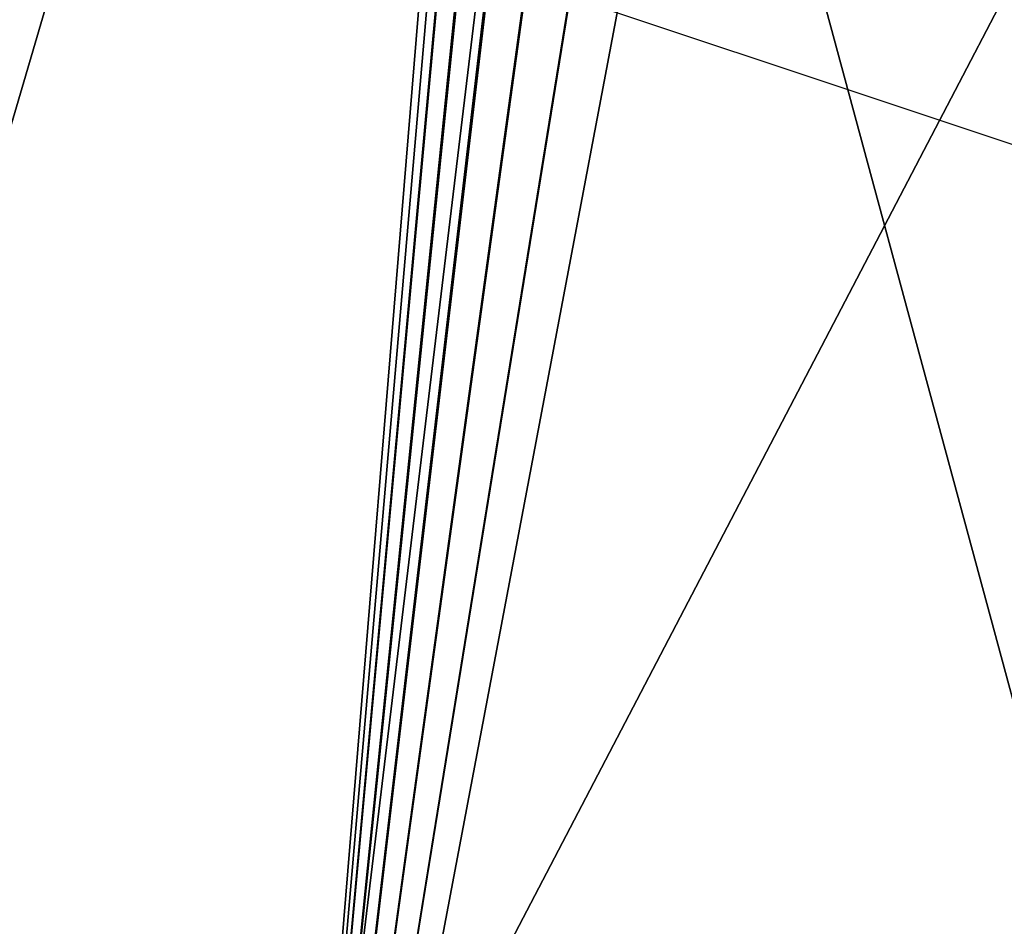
# Model space of a CAD drawing. Header units: millimetres. Extents: x -43.6 to 43.6, y -43.6 to 43.6.
# Tile 408 of 637: x 7.9 to 9.5, y 28.5 to 30. Entities that reach past the tile are written whole.
import ezdxf

# ---------------------------------------------------------------- set-up
doc = ezdxf.new("R2010")
doc.units = ezdxf.units.MM
doc.header["$LTSCALE"] = 52.148148
for name, color, linetype in [('153', 7, 'CONTINUOUS'), ('157', 7, 'CONTINUOUS'), ('31', 7, 'CONTINUOUS')]:
    doc.layers.add(name, color=color, linetype=linetype)

msp = doc.modelspace()

# ---------------------------------------------------------------- linework, layer by layer
at = {"layer": '153', "color": 2, "linetype": 'Continuous'}
for points in [[(9.1445, 34.1986, 25.9303), (6.8892, 34.7234, 25.9303), (7.3535, 28.0932, 2.3697), (9.1445, 34.1986, 25.9303)], [(8.3743, 27.8059, 2.3697), (9.1445, 34.1986, 25.9303), (7.3535, 28.0932, 2.3697), (8.3743, 27.8059, 2.3697)], [(11.3614, 33.5274, 25.9303), (9.1445, 34.1986, 25.9303), (8.3743, 27.8059, 2.3697), (11.3614, 33.5274, 25.9303)], [(9.3843, 27.4816, 2.3697), (11.3614, 33.5274, 25.9303), (8.3743, 27.8059, 2.3697), (9.3843, 27.4816, 2.3697)], [(10.3817, 27.1206, 2.3697), (11.3614, 33.5274, 25.9303), (9.3843, 27.4816, 2.3697), (10.3817, 27.1206, 2.3697)]]:
    msp.add_3dface(points, dxfattribs=at)
at = {"layer": '157', "color": 1, "linetype": 'Continuous'}
for points in [[(10.9315, 29.3083, -15), (8.8128, 30.0135, -15), (9.0923, 30.8417, -15), (10.9315, 29.3083, -15)], [(11.1454, 30.1606, -15), (10.9315, 29.3083, -15), (9.0923, 30.8417, -15), (11.1454, 30.1606, -15)]]:
    msp.add_3dface(points, dxfattribs=at)
at = {"layer": '31', "color": 40, "linetype": 'Continuous', "true_color": 0xffde00}
for points in [[(-8.284, 26.8558, -20.2), (-8.6636, 31.2428, -20.2), (8.6636, 31.473, -20.2), (-8.284, 26.8558, -20.2)], [(-6.2539, 27.3997, -20.2), (-8.284, 26.8558, -20.2), (8.6636, 31.473, -20.2), (-6.2539, 27.3997, -20.2)], [(-4.1888, 27.7905, -20.2), (-6.2539, 27.3997, -20.2), (8.6636, 31.473, -20.2), (-4.1888, 27.7905, -20.2)], [(-2.1003, 28.0258, -20.2), (-4.1888, 27.7905, -20.2), (8.6636, 31.473, -20.2), (-2.1003, 28.0258, -20.2)], [(0, 28.1044, -20.2), (-2.1003, 28.0258, -20.2), (8.6636, 31.473, -20.2), (0, 28.1044, -20.2)], [(2.1003, 28.0258, -20.2), (0, 28.1044, -20.2), (8.6636, 31.473, -20.2), (2.1003, 28.0258, -20.2)], [(4.1888, 27.7905, -20.2), (2.1003, 28.0258, -20.2), (8.6636, 31.473, -20.2), (4.1888, 27.7905, -20.2)], [(6.2539, 27.3997, -20.2), (4.1888, 27.7905, -20.2), (8.6636, 31.473, -20.2), (6.2539, 27.3997, -20.2)], [(8.284, 26.8558, -20.2), (6.2539, 27.3997, -20.2), (8.6636, 31.473, -20.2), (8.284, 26.8558, -20.2)], [(8.6636, 31.2428, -20.2), (8.284, 26.8558, -20.2), (8.6636, 31.473, -20.2), (8.6636, 31.2428, -20.2)], [(8.675, 31.1368, -20.2), (8.284, 26.8558, -20.2), (8.6636, 31.2428, -20.2), (8.675, 31.1368, -20.2)], [(8.6763, 31.1306, -20.2), (8.284, 26.8558, -20.2), (8.675, 31.1368, -20.2), (8.6763, 31.1306, -20.2)], [(8.7087, 31.0353, -20.2), (8.284, 26.8558, -20.2), (8.6763, 31.1306, -20.2), (8.7087, 31.0353, -20.2)], [(8.7112, 31.0298, -20.2), (8.284, 26.8558, -20.2), (8.7087, 31.0353, -20.2), (8.7112, 31.0298, -20.2)], [(8.7632, 30.9433, -20.2), (8.284, 26.8558, -20.2), (8.7112, 31.0298, -20.2), (8.7632, 30.9433, -20.2)], [(8.7659, 30.9398, -20.2), (8.284, 26.8558, -20.2), (8.7632, 30.9433, -20.2), (8.7659, 30.9398, -20.2)], [(8.8361, 30.865, -20.2), (8.284, 26.8558, -20.2), (8.7659, 30.9398, -20.2), (8.8361, 30.865, -20.2)], [(8.838, 30.8633, -20.2), (8.284, 26.8558, -20.2), (8.8361, 30.865, -20.2), (8.838, 30.8633, -20.2)], [(8.924, 30.804, -20.2), (8.284, 26.8558, -20.2), (8.838, 30.8633, -20.2), (8.924, 30.804, -20.2)], [(8.9251, 30.8034, -20.2), (8.284, 26.8558, -20.2), (8.924, 30.804, -20.2), (8.9251, 30.8034, -20.2)], [(9.0228, 30.7631, -20.2), (8.284, 26.8558, -20.2), (8.9251, 30.8034, -20.2), (9.0228, 30.7631, -20.2)], [(10.2678, 26.1616, -20.2), (8.284, 26.8558, -20.2), (9.0228, 30.7631, -20.2), (10.2678, 26.1616, -20.2)], [(11.0276, 30.1027, -20.2), (10.2678, 26.1616, -20.2), (9.0228, 30.7631, -20.2), (11.0276, 30.1027, -20.2)]]:
    msp.add_3dface(points, dxfattribs=at)

doc.saveas('drawing.dxf')
